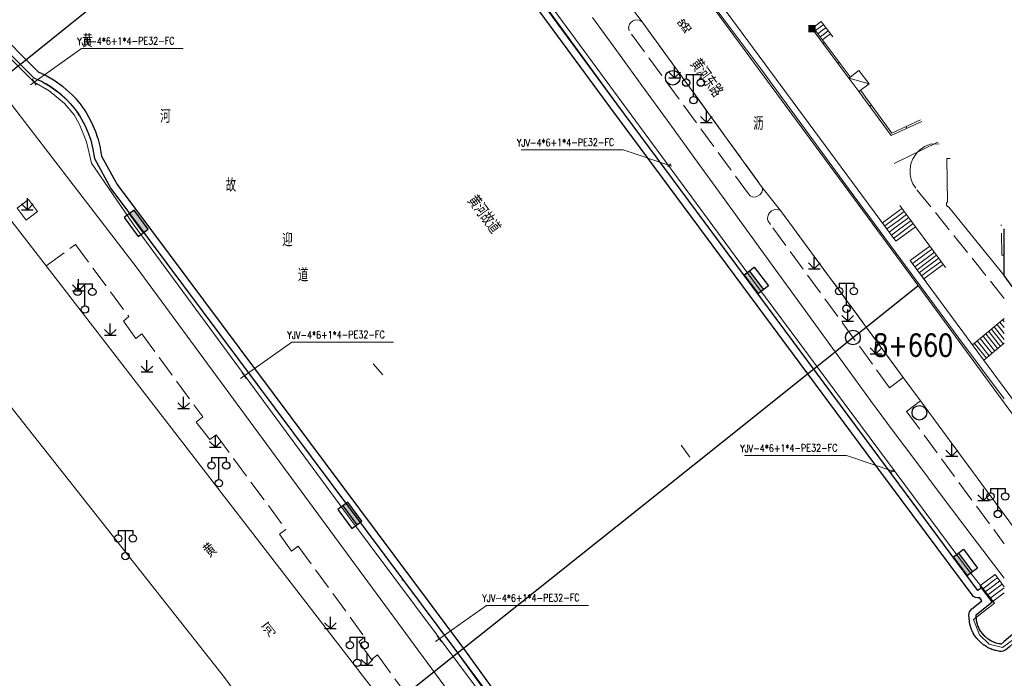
# Model space of a CAD drawing. Extents: x 39508475 to 39522402, y 3783947 to 3795549.
# Tile 317 of 323: x 39517366 to 39517500, y 3793591 to 3793681. Entities that reach past the tile are written whole.
import ezdxf
from ezdxf.enums import TextEntityAlignment as Align

# ---------------------------------------------------------------- set-up
doc = ezdxf.new("R2010")
doc.units = 0
doc.header["$PDSIZE"] = 0.2
doc.linetypes.add('X0', pattern=[4, 3, -1])
doc.layers.get('0').update_dxf_attribs({"linetype": 'CONTINUOUS'})
for name, color, linetype in [('DLSS', 4, 'CONTINUOUS'), ('JCDL_DMX_F', 30, 'CONTINUOUS'), ('JCDL_JMDD_F', 231, 'CONTINUOUS'), ('JCDL_JMDX_F', 231, 'CONTINUOUS'), ('JCDL_JT_ZJ', 100, 'CONTINUOUS'), ('JCDL_JTD_F', 100, 'CONTINUOUS'), ('JCDL_SX_ZJ', 5, 'CONTINUOUS'), ('JCDL_SXX_F', 5, 'CONTINUOUS'), ('JMD', 6, 'CONTINUOUS'), ('SXSS', 5, 'CONTINUOUS'), ('ZBTZ', 3, 'CONTINUOUS'), ('zdh', 7, 'CONTINUOUS'), ('拆迁面积', 10, 'CONTINUOUS'), ('断面线', 2, 'CONTINUOUS')]:
    doc.layers.add(name, color=color, linetype=linetype)
for name, color, linetype, lineweight in [('JCDL_JMDX', 1, 'CONTINUOUS', 0), ('JCDL_ZBX', 3, 'CONTINUOUS', 0), ('JCDL_ZBX_F', 7, 'CONTINUOUS', 0), ('QT_SYT_ZJ', 7, 'CONTINUOUS', 0), ('TEXTL_ZJ', 7, 'CONTINUOUS', 0), ('道路照明-管道', 40, 'CONTINUOUS', 18)]:
    doc.layers.add(name, color=color, linetype=linetype, lineweight=lineweight)
doc.styles.add('HZ', font='rs', dxfattribs={"width": 0.8, "bigfont": 'hztxt'})
doc.styles.get("Standard").update_dxf_attribs({"font": 'txt', "width": 1.1})
doc.linetypes.add('HOT_WATER_SUPPLY', pattern='A,12.7,-5.08,["HW",Standard,S=2.54,R=0,X=-2.54,Y=-1.27],-5.08', length=22.86)
doc.linetypes.add('X35', pattern='A,2,[150,AAA.SHX,S=1,R=0,X=0,Y=1],2,[177,AAA.SHX,S=1,R=0,X=0,Y=0.8],1e-09', length=4)
doc.linetypes.add('X4', pattern='A,0,-1e-09,[149,symbolx.shx,S=0.15,R=0,X=0,Y=0],-1.6', length=1.6)
doc.linetypes.add('X49', pattern='A,0,[5,symbolt.shx,S=1,R=0,X=0,Y=0],-10', length=10)
doc.linetypes.add('ZIGZAG', pattern='A,0.00254,-5.08,[131,ltypeshp.shx,S=5.08,R=0,X=-5.08,Y=0],-10.16,[131,ltypeshp.shx,S=5.08,R=180,X=5.08,Y=0],-5.08', length=20.32254)

# ---------------------------------------------------------------- blocks, each defined once
blk = doc.blocks.new('5820000')
at = {"color": 0, "linetype": 'Continuous'}
blk.add_circle((0, 0), 1, dxfattribs=at)
blk = doc.blocks.new('9530003')
at = {"color": 0}
for p, q in [((0, 0), (0, 1.6)), ((-0.8, 0), (0.8, 0))]:
    blk.add_line(p, q, dxfattribs=at)
at = {"color": 0, "linetype": 'Continuous'}
for points in [[(0, 0), (-0.8, 0.8)], [(0, 0), (0.8, 0.8)]]:
    blk.add_lwpolyline(points, dxfattribs=at)
blk = doc.blocks.new('3521000')
at = {"color": 0}
for p, q in [((-1, 3.5), (1, 3.5)), ((0, 0.5), (0, 3.5))]:
    blk.add_line(p, q, dxfattribs=at)
at = {"color": 0, "linetype": 'Continuous', "flags": 128}
for points in [[(-1, 3.5), (-1, 2.9)], [(1, 3.5), (1, 2.9)]]:
    blk.add_lwpolyline(points, dxfattribs=at)
at = {"color": 0}
for centre in [(-1, 2.4), (1, 2.4), (0, 0)]:
    blk.add_circle(centre, 0.5, dxfattribs=at)
blk = doc.blocks.new('2360200')
at = {"color": 0, "const_width": 1}
blk.add_lwpolyline([(-0.5, 0), (0.5, 0)], dxfattribs=at)
blk = doc.blocks.new('控制箱')
at = {"layer": '拆迁面积', "ltscale": 0.1}
blk.add_hatch(color=3, dxfattribs=at).paths.add_polyline_path([(39516847.8, 3790949.3), (39516847.8, 3790957.8), (39516815.7, 3790957.8), (39516815.7, 3790949.3)])
at = {"layer": '拆迁面积', "color": 3, "ltscale": 0.1}
blk.add_line((39516815.7, 3790957.8), (39516847.8, 3790957.8), dxfattribs=at)
blk.add_lwpolyline([(39516815.7, 3790966.3), (39516847.8, 3790966.3), (39516847.8, 3790949.3), (39516815.7, 3790949.3)], close=True, dxfattribs=at)

msp = doc.modelspace()

# ---------------------------------------------------------------- linework, layer by layer
at = {"layer": 'DLSS', "linetype": 'Continuous', "lineweight": 20}
for points in [[(39517395.44339, 3793750), (39517404.477, 3793740.11901), (39517411.211, 3793731.863), (39517423.196, 3793717.372), (39517428.391, 3793710.464), (39517430.903, 3793707.21199), (39517448.15599, 3793683.65), (39517450.637, 3793680.342), (39517467.021, 3793657.76201), (39517469.51501, 3793654.598), (39517486.219, 3793631.81801), (39517488.591, 3793628.65699), (39517500, 3793613.15337)], [(39517407.43542, 3793750), (39517434.626, 3793717.23), (39517487.208, 3793645.79499), (39517500, 3793628.36964)], [(39517427.46681, 3793570.87739), (39517417.12599, 3793585.264), (39517369.44601, 3793647.051), (39517349.12799, 3793673.22699), (39517345.85499, 3793677.11901), (39517340.62364, 3793683.42257), (39517337.122, 3793687.232), (39517330.4027, 3793694.37269), (39517325.011, 3793699.62699), (39517322.25025, 3793702.45533), (39517317.82001, 3793706.34), (39517308.82033, 3793714.1963)], [(39517361.02, 3793632.34099), (39517393.722, 3793590.946), (39517415.01257, 3793561.70505)], [(39517500, 3793628.36964), (39517509.466, 3793615.475), (39517521.783, 3793599.31701), (39517531.62699, 3793586.91501), (39517540.69, 3793576.39), (39517569.41801, 3793541.793), (39517604.40194, 3793500)], [(39517500, 3793613.15337), (39517505.06664, 3793606.26834), (39517508.13014, 3793602.19358), (39517517.594, 3793590.026), (39517524.42699, 3793581.46), (39517526.79001, 3793578.61801), (39517544.789, 3793557.086), (39517547.83799, 3793553.39699), (39517566.80101, 3793530.749), (39517568.598, 3793528.706), (39517592.61827, 3793500)]]:
    msp.add_lwpolyline(points, dxfattribs=at)
at = {"layer": 'JCDL_DMX_F', "color": 3, "linetype": 'X35', "lineweight": 0}
for points in [[(39517317.84839, 3793723.3671), (39517325.60101, 3793715.49799), (39517333.15399, 3793707.387), (39517361.61392, 3793672.99573), (39517381.688, 3793646.922), (39517431.69003, 3793578.87179)], [(39517485.23118, 3793650.4281), (39517435.391, 3793717.94099)], [(39517500, 3793604.49463), (39517495.64014, 3793610.21241), (39517491.40279, 3793615.79762), (39517487.93004, 3793620.4131), (39517484.864, 3793624.531), (39517481.78587, 3793628.69987), (39517478.26775, 3793633.50679), (39517473.94475, 3793639.45331), (39517468.50446, 3793646.96673), (39517462.99669, 3793654.57945), (39517458.42022, 3793660.8989), (39517454.42371, 3793666.40966), (39517450.61801, 3793671.649), (39517447.04162, 3793676.57412), (39517443.90635, 3793680.9048)], [(39517490.92428, 3793663.9227), (39517485.011, 3793660.99899)], [(39517489.85816, 3793649.74207), (39517487.89821, 3793652.39699)], [(39517500, 3793630.42244), (39517487.19113, 3793647.77318)], [(39517605.67007, 3793500), (39517593.866, 3793513.972), (39517593.578, 3793513.78801), (39517587.65699, 3793520.697), (39517588.015, 3793521.047), (39517541.51501, 3793575.729), (39517541.764, 3793576.036), (39517522.99699, 3793599.271), (39517500, 3793630.42244)]]:
    msp.add_lwpolyline(points, dxfattribs=at)
at = {"layer": 'JCDL_JMDX', "color": 6, "lineweight": 0}
for points in [[(39517423.67201, 3793701.45), (39517447.205, 3793669.16001), (39517481.97701, 3793622.226), (39517496.409, 3793602.78199), (39517496.89094, 3793603.14452)], [(39517432.288, 3793585.193), (39517378.26799, 3793657.587), (39517376.006, 3793661.679), (39517375.9782, 3793661.93581), (39517375.94502, 3793662.19198), (39517375.90687, 3793662.44747), (39517375.86378, 3793662.70217), (39517375.81576, 3793662.95598), (39517375.76282, 3793663.20881), (39517375.70499, 3793663.46057), (39517375.64229, 3793663.71117), (39517375.57475, 3793663.9605), (39517375.50238, 3793664.20847), (39517375.42522, 3793664.45499), (39517375.3433, 3793664.69997), (39517375.25664, 3793664.94332), (39517375.16527, 3793665.18494), (39517375.06924, 3793665.42474), (39517374.96858, 3793665.66264), (39517374.86332, 3793665.89854), (39517374.75351, 3793666.13235), (39517374.63919, 3793666.36399), (39517374.5204, 3793666.59337), (39517374.39718, 3793666.82041), (39517374.26958, 3793667.04501), (39517374.13765, 3793667.2671), (39517374.00144, 3793667.48658), (39517373.861, 3793667.70339), (39517373.71639, 3793667.91743), (39517373.56765, 3793668.12862), (39517373.46999, 3793668.262), (39517373.41484, 3793668.3369), (39517373.25803, 3793668.54217), (39517373.09726, 3793668.74436), (39517372.9326, 3793668.9434), (39517372.76412, 3793669.1392), (39517372.59187, 3793669.3317), (39517372.41592, 3793669.52083), (39517372.23633, 3793669.70651), (39517372.05318, 3793669.88867), (39517371.86653, 3793670.06725), (39517371.67646, 3793670.24218), (39517371.48303, 3793670.41338), (39517371.28631, 3793670.58081), (39517371.08639, 3793670.74438), (39517370.88333, 3793670.90405), (39517370.67721, 3793671.05976), (39517370.46812, 3793671.21143), (39517370.25612, 3793671.35903), (39517370.0413, 3793671.50249), (39517369.82374, 3793671.64175), (39517369.60352, 3793671.77677), (39517369.38072, 3793671.9075), (39517369.15543, 3793672.03388), (39517368.92773, 3793672.15587), (39517368.69771, 3793672.27342), (39517368.46546, 3793672.38648), (39517368.23105, 3793672.49503), (39517367.99459, 3793672.59901), (39517367.75599, 3793672.69799), (39517361.48, 3793678.983)]]:
    msp.add_lwpolyline(points, dxfattribs=at)
at = {"layer": 'JCDL_JMDX', "color": 6, "linetype": 'Continuous', "lineweight": 0}
for points in [[(39517473.97618, 3793679.54669), (39517475.05724, 3793680.35526)], [(39517475.15248, 3793679.77714), (39517475.36869, 3793679.93885)], [(39517473.80595, 3793679.35696), (39517478.811, 3793672.665)], [(39517474.28766, 3793679.1303), (39517475.15248, 3793679.77714)], [(39517474.5991, 3793678.71388), (39517475.24772, 3793679.19901)], [(39517474.91055, 3793678.29747), (39517475.34296, 3793678.62089)], [(39517475.24772, 3793679.19901), (39517475.68015, 3793679.52244)], [(39517475.34296, 3793678.62089), (39517475.9916, 3793679.10603)], [(39517475.4382, 3793678.04276), (39517476.30306, 3793678.68962)], [(39517475.22199, 3793677.88105), (39517475.4382, 3793678.04276)], [(39517481.5731, 3793671.89294), (39517478.811, 3793672.665)], [(39517480.18601, 3793670.845), (39517484.59001, 3793664.817), (39517488.75185, 3793666.75244)], [(39517483.3985, 3793652.91063), (39517485.68453, 3793654.59824)], [(39517485.60897, 3793653.90322), (39517486.37098, 3793654.46576)], [(39517485.68453, 3793654.59824), (39517486.06553, 3793654.87951)], [(39517483.70395, 3793652.49687), (39517485.60897, 3793653.90322)], [(39517484.00939, 3793652.08312), (39517485.53341, 3793653.2082)], [(39517485.3823, 3793651.81815), (39517487.28732, 3793653.2245)], [(39517485.45785, 3793652.51317), (39517486.98187, 3793653.63825)], [(39517485.53341, 3793653.2082), (39517486.67642, 3793654.05201)], [(39517484.31484, 3793651.66936), (39517485.45785, 3793652.51317)], [(39517484.62029, 3793651.25561), (39517485.3823, 3793651.81815)], [(39517485.23118, 3793650.4281), (39517487.89821, 3793652.39699)], [(39517485.30674, 3793651.12313), (39517487.59276, 3793652.81074)], [(39517484.92573, 3793650.84186), (39517485.30674, 3793651.12313)], [(39517487.19113, 3793647.77318), (39517489.85816, 3793649.74207)], [(39517487.49657, 3793647.35943), (39517489.7826, 3793649.04705)], [(39517489.7826, 3793649.04705), (39517490.16361, 3793649.32832)], [(39517487.80202, 3793646.94567), (39517489.70704, 3793648.35202)], [(39517488.10747, 3793646.53192), (39517489.63148, 3793647.657)], [(39517489.48037, 3793646.26695), (39517491.38539, 3793647.6733)], [(39517489.55593, 3793646.96198), (39517491.07994, 3793648.08705)], [(39517489.63148, 3793647.657), (39517490.7745, 3793648.50081)], [(39517489.70704, 3793648.35202), (39517490.46905, 3793648.91456)], [(39517488.41291, 3793646.11817), (39517489.55593, 3793646.96198)], [(39517489.40481, 3793645.57193), (39517491.69084, 3793647.25955)], [(39517488.71836, 3793645.70441), (39517489.48037, 3793646.26695)], [(39517489.02381, 3793645.29066), (39517489.40481, 3793645.57193)], [(39517500, 3793639.4305), (39517499.78901, 3793639.69366)], [(39517499.86761, 3793636.39834), (39517498.25276, 3793638.41248)], [(39517500, 3793637.03254), (39517498.63682, 3793638.73277)], [(39517500, 3793637.83186), (39517499.02088, 3793639.05307)], [(39517500, 3793638.63118), (39517499.40494, 3793639.37337)], [(39517498.32738, 3793635.12212), (39517496.71652, 3793637.13129)], [(39517498.71244, 3793635.44118), (39517497.10058, 3793637.45158)], [(39517499.0975, 3793635.76023), (39517497.48464, 3793637.77188)], [(39517499.48255, 3793636.07929), (39517497.8687, 3793638.09218)], [(39517497.55727, 3793634.48401), (39517495.94839, 3793636.49069)], [(39517497.94232, 3793634.80307), (39517496.33246, 3793636.81099)], [(39517496.67861, 3793603.42679), (39517498.74061, 3793604.9778)], [(39517497.00849, 3793602.98824), (39517498.65809, 3793604.22904)], [(39517497.33837, 3793602.54968), (39517498.57556, 3793603.48028)], [(39517498.49304, 3793602.73152), (39517499.73025, 3793603.66212)], [(39517498.57556, 3793603.48028), (39517499.40037, 3793604.10068)], [(39517498.65809, 3793604.22904), (39517499.07049, 3793604.53924)], [(39517497.66824, 3793602.11112), (39517498.49304, 3793602.73152)], [(39517498.41052, 3793601.98276), (39517500, 3793603.17833)], [(39517497.99812, 3793601.67256), (39517498.41052, 3793601.98276)]]:
    msp.add_lwpolyline(points, dxfattribs=at)
at = {"layer": 'JCDL_JMDX', "color": 6, "linetype": 'X0', "lineweight": 0}
for points in [[(39517500, 3793642.62778), (39517487.93823, 3793657.64528), (39517487.55407, 3793658.25271), (39517487.358, 3793658.71225), (39517487.26363, 3793659.02039), (39517487.16374, 3793659.57172), (39517487.14944, 3793660.1877), (39517487.21093, 3793660.68828), (39517487.313, 3793661.0961), (39517487.5242, 3793661.63), (39517487.87818, 3793662.21779), (39517488.0738, 3793662.46192), (39517488.42551, 3793662.81677), (39517488.895, 3793663.17152), (39517489.13661, 3793663.3137), (39517489.714, 3793663.56532), (39517489.91501, 3793663.628), (39517491.11394, 3793663.67566)], [(39517500, 3793648.50975), (39517499.65299, 3793648.501), (39517499.58962, 3793652.63547)]]:
    msp.add_lwpolyline(points, dxfattribs=at)
at = {"layer": 'JCDL_JMDX_F', "linetype": 'Continuous', "lineweight": 0}
for points in [[(39517473.97618, 3793679.54669), (39517475.05724, 3793680.35526)], [(39517476.61451, 3793678.27321), (39517475.05724, 3793680.35526)], [(39517473.97621, 3793679.54671), (39517479.01048, 3793672.81571)], [(39517475.30328, 3793677.35496), (39517475.50348, 3793677.50469)], [(39517477.31367, 3793674.667), (39517477.51387, 3793674.81673)], [(39517480.38551, 3793670.99572), (39517484.67075, 3793665.13026), (39517488.59587, 3793666.95562)], [(39517481.66081, 3793668.82635), (39517481.86268, 3793668.97383)], [(39517486.71936, 3793665.80724), (39517486.61394, 3793666.03393)], [(39517485.76009, 3793655.29327), (39517487.89821, 3793652.39699)], [(39517483.09306, 3793653.32438), (39517485.23118, 3793650.4281)], [(39517485.23118, 3793650.4281), (39517487.89821, 3793652.39699)], [(39517487.19113, 3793647.77318), (39517489.85816, 3793649.74207)], [(39517491.99628, 3793646.84579), (39517489.85816, 3793649.74207)], [(39517489.32925, 3793644.8769), (39517487.19113, 3793647.77318)], [(39517495.68338, 3793636.26968), (39517500, 3793639.86963)], [(39517497.21251, 3793634.19835), (39517500, 3793636.50804)], [(39517496.67861, 3793603.42679), (39517498.74061, 3793604.9778)], [(39517500, 3793603.3035), (39517498.74061, 3793604.9778)], [(39517498.32799, 3793601.234), (39517496.67861, 3793603.42679)]]:
    msp.add_lwpolyline(points, dxfattribs=at)
at = {"layer": 'JCDL_SXX_F', "color": 142, "linetype": 'Continuous', "lineweight": 0, "true_color": 0x00a0e9}
for points in [[(39517414.01016, 3793633.70589), (39517415.29881, 3793632.17639)], [(39517455.97784, 3793622.59309), (39517457.13482, 3793620.96171)]]:
    msp.add_lwpolyline(points, dxfattribs=at)
at = {"layer": 'JCDL_ZBX', "color": 114, "linetype": 'X49', "lineweight": 0, "true_color": 0x009944}
msp.add_lwpolyline([(39517435.61874, 3793716.75504), (39517443.40446, 3793705.72624), (39517450.17958, 3793696.55956), (39517459.78707, 3793683.39144), (39517466.73913, 3793674.05451), (39517478.85906, 3793657.48978), (39517487.9433, 3793645.14114), (39517493.78792, 3793637.22023), (39517500, 3793628.914)], dxfattribs=at)
at = {"layer": 'JCDL_ZBX', "color": 114, "linetype": 'Continuous', "lineweight": 0, "true_color": 0x009944}
msp.add_lwpolyline([(39517367.04601, 3793656.09599), (39517365.48499, 3793654.922), (39517366.70633, 3793653.29807), (39517368.26734, 3793654.47207), (39517367.04601, 3793656.09599)], dxfattribs=at)
at = {"layer": 'JCDL_ZBX', "color": 114, "linetype": 'X4', "lineweight": 0, "true_color": 0x009944}
msp.add_lwpolyline([(39517500, 3793595.84071), (39517499.57925, 3793595.48324), (39517499.443, 3793595.50122), (39517499.30755, 3793595.52447), (39517499.17302, 3793595.55253), (39517499.03957, 3793595.58539), (39517498.90738, 3793595.62299), (39517498.77662, 3793595.66528), (39517498.64745, 3793595.71222), (39517498.52004, 3793595.76374), (39517498.39456, 3793595.81978), (39517498.27115, 3793595.88027), (39517498.14999, 3793595.94512), (39517498.03121, 3793596.01426), (39517497.91498, 3793596.0876), (39517497.80145, 3793596.16504), (39517497.69075, 3793596.24649), (39517497.58304, 3793596.33184), (39517497.47844, 3793596.42098), (39517497.37709, 3793596.5138), (39517497.27912, 3793596.61018), (39517497.18465, 3793596.71), (39517497.09381, 3793596.81313), (39517497.0538, 3793596.86165), (39517497.00671, 3793596.91944), (39517496.92347, 3793597.02879), (39517496.84418, 3793597.14104), (39517496.76895, 3793597.25606), (39517496.69788, 3793597.37368), (39517496.63105, 3793597.49377), (39517496.56855, 3793597.61617), (39517496.51047, 3793597.74073), (39517496.45687, 3793597.86728), (39517496.40783, 3793597.99566), (39517496.3634, 3793598.12571), (39517496.32365, 3793598.25727), (39517496.28861, 3793598.39016), (39517496.25835, 3793598.52422), (39517496.2329, 3793598.65927), (39517496.21228, 3793598.79515), (39517496.19653, 3793598.93168), (39517496.18567, 3793599.06868), (39517496.17971, 3793599.20598), (39517496.17865, 3793599.34341), (39517496.18291, 3793599.48077), (39517498.32799, 3793601.234), (39517500, 3793602.49165)], dxfattribs=at)
at = {"layer": 'JCDL_ZBX_F', "color": 114, "linetype": 'X0', "lineweight": 0, "true_color": 0x009944}
for points in [[(39517448.87401, 3793679.11099), (39517448.81883, 3793679.33354), (39517448.81024, 3793679.54636), (39517448.94625, 3793680.02302), (39517449.16553, 3793680.30476), (39517449.41589, 3793680.47957), (39517449.70429, 3793680.57988), (39517450.2347, 3793680.55696), (39517450.44709, 3793680.47047), (39517450.637, 3793680.342), (39517466.80706, 3793658.05684), (39517467.03873, 3793657.61676), (39517467.02891, 3793657.39765), (39517466.94994, 3793657.11645), (39517466.84425, 3793656.92426), (39517466.70311, 3793656.75638), (39517466.19817, 3793656.47272), (39517465.83503, 3793656.44121), (39517465.54924, 3793656.50149), (39517465.35051, 3793656.5943), (39517465.12632, 3793656.85676), (39517448.87401, 3793679.11099)], [(39517468.14037, 3793652.69646), (39517467.822, 3793653.133), (39517467.75122, 3793653.42984), (39517467.74505, 3793653.58264), (39517467.86069, 3793654.066), (39517467.999, 3793654.29057), (39517468.27892, 3793654.54894), (39517468.48126, 3793654.65658), (39517468.59793, 3793654.69734), (39517469.09258, 3793654.73698), (39517469.37691, 3793654.66364), (39517469.51501, 3793654.598), (39517486.219, 3793631.81801), (39517484.374, 3793630.437), (39517468.14037, 3793652.69646)], [(39517369.44601, 3793647.051), (39517373.438, 3793649.96899), (39517380.68371, 3793640.14958), (39517379.96309, 3793639.52328), (39517381.65325, 3793637.16483), (39517382.48499, 3793637.79699), (39517390.79297, 3793626.45976), (39517389.88203, 3793625.75418), (39517391.75262, 3793623.36631), (39517392.58915, 3793624.01527), (39517402.11311, 3793611.12281), (39517401.22792, 3793610.47712), (39517402.84501, 3793608.1458), (39517403.76706, 3793608.84214), (39517412.8307, 3793596.42379), (39517412.021, 3793595.813), (39517413.78064, 3793593.40209), (39517414.60261, 3793593.99839), (39517419.62699, 3793587.112), (39517417.12599, 3793585.264)], [(39517488.591, 3793628.65699), (39517486.692, 3793627.185), (39517500, 3793609.13932)]]:
    msp.add_lwpolyline(points, dxfattribs=at)
at = {"layer": 'JMD', "color": 6, "linetype": 'Continuous', "lineweight": 0}
for points in [[(39517480.19811, 3793673.71295), (39517481.5731, 3793671.89294), (39517480.18601, 3793670.845), (39517478.811, 3793672.665), (39517480.19811, 3793673.71295)], [(39517500, 3793652.10091), (39517500, 3793645.75449), (39517492.463, 3793655.076), (39517492.42096, 3793655.08259), (39517492.37995, 3793655.09402), (39517492.3404, 3793655.10976), (39517492.30276, 3793655.12965), (39517492.26746, 3793655.15346), (39517492.23491, 3793655.1809), (39517492.20549, 3793655.21167), (39517492.17954, 3793655.24542), (39517492.15734, 3793655.28174), (39517492.13916, 3793655.32024), (39517492.12557, 3793655.36057), (39517492.11563, 3793655.40194), (39517492.11056, 3793655.44421), (39517492.11003, 3793655.48678), (39517492.11407, 3793655.52916), (39517492.12262, 3793655.57087), (39517492.13559, 3793655.61142), (39517492.15282, 3793655.65035), (39517492.17412, 3793655.68721), (39517492.19924, 3793655.72158), (39517492.2279, 3793655.75307), (39517492.26, 3793655.781), (39517492.16001, 3793661.686), (39517492.63989, 3793661.68799)]]:
    msp.add_lwpolyline(points, dxfattribs=at)
at = {"layer": 'JMD', "color": 6}
msp.add_lwpolyline([(39517501.13392, 3793650.6239), (39517501.22499, 3793644.07201), (39517500, 3793645.75449), (39517500, 3793652.10091)], dxfattribs=at)
at = {"layer": 'SXSS', "color": 6, "linetype": 'HOT_WATER_SUPPLY', "ltscale": 0.5, "flags": 128}
for points in [[(39517625.81057, 3793426.32866), (39517624.61338, 3793428.37778, -0.14654869), (39517624.47824, 3793428.93551), (39517624.50551, 3793429.44658, -0.026147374), (39517624.51652, 3793429.55051), (39517624.74157, 3793430.96426, -0.022987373), (39517624.76018, 3793431.05426), (39517625.14553, 3793432.56468), (39517625.17007, 3793433.5335), (39517624.97947, 3793434.48152), (39517624.36795, 3793435.82516), (39517616.02712, 3793449.93719, -0.079651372), (39517615.91121, 3793450.2318), (39517614.44744, 3793456.90681), (39517614.09608, 3793458.11331), (39517613.77529, 3793458.76727), (39517613.18869, 3793459.6037), (39517596.9582, 3793479.56398), (39517591.66914, 3793486.06847), (39517589.76918, 3793484.45792, -0.414213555), (39517588.35975, 3793484.57412), (39517586.89459, 3793486.30257, -0.414213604), (39517587.01079, 3793487.712), (39517588.83163, 3793489.25547), (39517580.29759, 3793499.35456), (39517566.18219, 3793516.05856, -0.00186307), (39517566.1774, 3793516.06427), (39517538.92274, 3793548.80902), (39517515.0994, 3793577.43127, -0.00498337), (39517515.0868, 3793577.44671), (39517501.69081, 3793594.20971, -0.297001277), (39517501.58529, 3793595.29631), (39517501.3077, 3793595.63956), (39517500.64748, 3793595.07863), (39517500.22144, 3793594.71666, -0.222103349), (39517499.40483, 3793594.49316), (39517499.27387, 3793594.51563, -0.008928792), (39517499.23878, 3793594.5223), (39517498.83535, 3793594.60646, -0.026798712), (39517498.73181, 3793594.63392), (39517498.33969, 3793594.76076, -0.031266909), (39517498.22345, 3793594.80656), (39517497.72598, 3793595.03946, -0.031266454), (39517497.61635, 3793595.09941), (39517497.26782, 3793595.31933, -0.031267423), (39517497.16652, 3793595.39247), (39517496.74216, 3793595.74123, -0.033527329), (39517496.64459, 3793595.83303), (39517496.32131, 3793596.18087, -0.03084204), (39517496.24313, 3793596.27615), (39517495.95827, 3793596.67056, -0.024964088), (39517495.90395, 3793596.75428), (39517495.76605, 3793596.99199, -0.026797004), (39517495.71735, 3793597.08739), (39517495.49413, 3793597.58928, -0.040209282), (39517495.44086, 3793597.74076), (39517495.26593, 3793598.40438, -0.049281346), (39517495.23474, 3793598.59853), (39517495.18476, 3793599.42003, -0.241104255), (39517495.55007, 3793600.25505), (39517496.95148, 3793601.40046), (39517496.64352, 3793601.80988, -0.300866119), (39517495.60602, 3793602.18599), (39517481.17402, 3793621.63), (39517446.4015, 3793668.56471, -0.000830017), (39517446.39953, 3793668.56738), (39517410.89133, 3793716.82924), (39517409.92966, 3793717.73484), (39517408.50842, 3793718.45853), (39517408.08577, 3793718.53008), (39517406.14793, 3793718.11607, -0.030900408), (39517406.02581, 3793718.09777), (39517405.86147, 3793718.08345, -0.015936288), (39517405.79783, 3793718.07994), (39517405.30322, 3793718.06848, -0.015297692), (39517405.24204, 3793718.06893), (39517404.91219, 3793718.08147, -0.022950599), (39517404.82076, 3793718.08916), (39517404.32972, 3793718.15325, -0.028688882), (39517404.21706, 3793718.17459), (39517403.57687, 3793718.33432, -0.017212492), (39517403.5107, 3793718.35327), (39517403.19669, 3793718.45502, -0.032133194), (39517403.07733, 3793718.50236), (39517402.33204, 3793718.85491, -0.029075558), (39517402.23007, 3793718.91062), (39517401.81039, 3793719.17264, -0.022949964), (39517401.73488, 3793719.22474), (39517401.34098, 3793719.52412, -0.034538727), (39517401.23715, 3793719.615), (39517400.54005, 3793720.31573, -0.016486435), (39517400.49512, 3793720.36398), (39517399.42304, 3793721.59411), (39517386.71113, 3793736.17998, -0.039932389), (39517386.61627, 3793736.30818), (39517386.13099, 3793737.08703, -0.049726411), (39517386.04329, 3793737.26501), (39517385.72132, 3793738.12438, -0.037195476), (39517385.67967, 3793738.267), (39517385.58401, 3793738.71635, -0.028924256), (39517385.56652, 3793738.83061), (39517385.50899, 3793739.44027, -0.028924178), (39517385.50479, 3793739.55579), (39517385.5147, 3793740.0151, -0.02065807), (39517385.5199, 3793740.09753), (39517385.55176, 3793740.40222, -0.041418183), (39517385.5825, 3793740.56472), (39517385.90818, 3793741.74252, -0.028689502), (39517385.94502, 3793741.8511), (39517386.93527, 3793744.29836), (39517386.35005, 3793745.1966), (39517381.55605, 3793750.91285), (39517351.63366, 3793781.94768), (39517339.85174, 3793793.90298), (39517304.88985, 3793827.99364), (39517279.06287, 3793853.17703, -0.334528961), (39517278.88022, 3793854.36653), (39517278.46443, 3793854.8238), (39517277.3712, 3793853.85768, -0.198112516), (39517276.65046, 3793853.60872), (39517276.52393, 3793853.61614, -0.019993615), (39517276.44437, 3793853.624), (39517276.06792, 3793853.67649, -0.038404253), (39517275.91807, 3793853.70926), (39517275.312, 3793853.89148, -0.033600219), (39517275.18632, 3793853.93868), (39517274.95554, 3793854.04352, -0.019195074), (39517274.88693, 3793854.07793), (39517274.66487, 3793854.20016, -0.023995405), (39517274.58315, 3793854.2504), (39517274.26926, 3793854.46475, -0.030116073), (39517274.17414, 3793854.53848), (39517273.84281, 3793854.82884, -0.049508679), (39517273.70782, 3793854.97308), (39517273.20636, 3793855.62816, -0.045208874), (39517273.11004, 3793855.78077), (39517272.93701, 3793856.1192, -0.030169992), (39517272.8887, 3793856.22967), (39517272.7358, 3793856.64596, -0.031265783), (39517272.70013, 3793856.76571), (39517272.62883, 3793857.07447, -0.034720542), (39517272.60706, 3793857.21147), (39517272.55136, 3793857.84185, -0.216537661), (39517272.82599, 3793858.62229), (39517273.88456, 3793859.7253), (39517273.0533, 3793860.60376, -0.254878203), (39517272.14859, 3793860.91675), (39517256.70645, 3793877.87629), (39517249.27244, 3793885.76023), (39517242.51927, 3793892.9221), (39517201.05827, 3793932.78024), (39517169.64497, 3793962.9791, -0.004968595), (39517169.63078, 3793962.99302), (39517160.65476, 3793971.97201), (39517159.28986, 3793973.0717), (39517157.94087, 3793973.97547), (39517155.02933, 3793975.61236), (39517150.72105, 3793977.12336, -0.04476218), (39517150.55839, 3793977.19732), (39517146.76229, 3793979.35193), (39517143.45638, 3793981.22831, -0.051632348), (39517143.28867, 3793981.3479), (39517139.13968, 3793985.0059, -0.023704), (39517139.07165, 3793985.07186), (39517136.73223, 3793987.56596), (39517135.83391, 3793988.1582), (39517135.32573, 3793988.49324), (39517116.3447, 3793999.12759, -0.000353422), (39517116.34346, 3793999.12828), (39517108.7759, 3794003.38217)], [(39517091.34884, 3793938.89823), (39517120.73678, 3793918.6078), (39517129.27617, 3793912.71192, -0.018762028), (39517129.33626, 3793912.66701), (39517137.34558, 3793906.19924), (39517140.22166, 3793904.31506), (39517140.9423, 3793903.97077), (39517141.49897, 3793903.73419), (39517142.05454, 3793903.52245, -0.061990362), (39517142.27273, 3793903.40664), (39517145.01232, 3793901.48462, -0.033278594), (39517145.11585, 3793901.40119), (39517160.47786, 3793887.2372, -0.038232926), (39517160.5819, 3793887.12541), (39517161.5849, 3793885.86742, -0.026156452), (39517161.64572, 3793885.78237), (39517162.68145, 3793884.16112), (39517164.06474, 3793881.99581), (39517165.75411, 3793879.64999), (39517166.65616, 3793878.60953), (39517217.02042, 3793829.19259), (39517218.30974, 3793830.65127, -0.418890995), (39517219.73314, 3793830.72761), (39517234.88913, 3793816.8946, -0.41421405), (39517234.95361, 3793815.48186), (39517233.15187, 3793813.50781), (39517234.99919, 3793811.66848), (39517250.69877, 3793796.33288), (39517297.39899, 3793750.71535), (39517304.66093, 3793743.62178), (39517310.28576, 3793738.12734, -0.008424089), (39517310.30947, 3793738.1034), (39517321.19707, 3793726.72661), (39517337.64047, 3793709.5444, -0.018812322), (39517337.6904, 3793709.48813), (39517362.22173, 3793679.65543), (39517368.33766, 3793673.53072), (39517369.34764, 3793673.06343, -0.022707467), (39517369.42821, 3793673.02161), (39517370.43435, 3793672.43998, -0.024977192), (39517370.51819, 3793672.38575), (39517371.67071, 3793671.55591, -0.02848419), (39517371.75916, 3793671.48423), (39517373.00069, 3793670.35526, -0.022824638), (39517373.06534, 3793670.29086), (39517373.50153, 3793669.81465, -0.015029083), (39517373.54077, 3793669.76913), (39517374.1915, 3793668.96682, -0.015028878), (39517374.22794, 3793668.91903), (39517374.60387, 3793668.39394, -0.011634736), (39517374.63007, 3793668.35548), (39517374.84074, 3793668.03026, -0.016968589), (39517374.87568, 3793667.97209), (39517375.62775, 3793666.61785, -0.025051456), (39517375.67192, 3793666.52798), (39517376.13171, 3793665.46064, -0.020316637), (39517376.16079, 3793665.3848), (39517376.44988, 3793664.52825, -0.020085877), (39517376.47248, 3793664.45119), (39517376.78585, 3793663.1987, -0.024323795), (39517376.80484, 3793663.10333), (39517376.96849, 3793662.00484), (39517379.11021, 3793658.13043), (39517426.30887, 3793594.87793, -0.003926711), (39517426.31817, 3793594.86527), (39517434.81967, 3793583.09072), (39517436.76439, 3793584.42799, -0.406736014), (39517438.14022, 3793584.19151), (39517450.19222, 3793567.59151, -0.406158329), (39517449.9926, 3793566.21129), (39517448.29566, 3793564.90632), (39517450.25115, 3793562.1017), (39517459.86513, 3793549.11166), (39517497.17498, 3793502.62951), (39517557.06115, 3793433.10859), (39517565.52492, 3793427.25339, -0.065159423), (39517565.71739, 3793427.07929), (39517585.85926, 3793403.42299), (39517587.19575, 3793402.65261), (39517588.57126, 3793402.37875, -0.20278634), (39517589.21574, 3793401.94098), (39517590.69775, 3793399.64898)]]:
    msp.add_lwpolyline(points, format="xyb", dxfattribs=at)
at = {"layer": 'SXSS', "flags": 128}
for points in [[(39517296.70023, 3793750), (39517303.96216, 3793742.90643), (39517309.587, 3793737.41199), (39517320.4746, 3793726.03521), (39517336.918, 3793708.85299), (39517361.48, 3793678.983), (39517367.75599, 3793672.69799), (39517368.92773, 3793672.15587), (39517369.93387, 3793671.57423), (39517371.08639, 3793670.74438), (39517372.32792, 3793669.61541), (39517372.76412, 3793669.1392), (39517373.41484, 3793668.3369), (39517373.79077, 3793667.81181), (39517374.00144, 3793667.48658), (39517374.75351, 3793666.13235), (39517375.2133, 3793665.06501), (39517375.50238, 3793664.20847), (39517375.81576, 3793662.95598), (39517376.006, 3793661.679), (39517378.26799, 3793657.587), (39517425.50741, 3793594.27989), (39517434.581, 3793581.71299)], [(39517501.441, 3793597.065), (39517500, 3793595.84071), (39517499.57396, 3793595.47875), (39517499.443, 3793595.50122), (39517499.03957, 3793595.58539), (39517498.64745, 3793595.71222), (39517498.14999, 3793595.94512), (39517497.80145, 3793596.16504), (39517497.37709, 3793596.5138), (39517497.0538, 3793596.86165), (39517496.76895, 3793597.25606), (39517496.63105, 3793597.49377), (39517496.40783, 3793597.99566), (39517496.2329, 3793598.65927), (39517496.18291, 3793599.48077), (39517498.32799, 3793601.234), (39517496.89094, 3793603.14452), (39517496.409, 3793602.78199), (39517481.97701, 3793622.226), (39517447.205, 3793669.16001), (39517411.643, 3793717.495)]]:
    msp.add_lwpolyline(points, dxfattribs=at)
at = {"layer": 'zdh'}
msp.add_point((39517417.971, 3793604.235, 36.575), dxfattribs=at)
at = {"layer": '断面线', "color": 1, "flags": 128}
for points in [[(39517342.97807, 3793656.25998), (39517354.90622, 3793665.78282), (39517362.49975, 3793671.84513), (39517365.89829, 3793674.55836), (39517366.14822, 3793674.75789), (39517373.84342, 3793680.90136), (39517381.99238, 3793687.40709), (39517389.92517, 3793693.74024), (39517399.12121, 3793701.08191), (39517407.64237, 3793707.88479), (39517414.53572, 3793713.38811), (39517414.65223, 3793713.48112), (39517417.88492, 3793716.06195), (39517419.99598, 3793717.74731), (39517421.73641, 3793719.13679), (39517428.5382, 3793724.567), (39517436.00264, 3793730.52625)], [(39517403.87132, 3793577.00669), (39517416.016, 3793586.70241), (39517422.26846, 3793591.69407), (39517425.50741, 3793594.27989), (39517426.28241, 3793594.89861), (39517434.01066, 3793601.06847), (39517442.10034, 3793607.52687), (39517449.904, 3793613.75693), (39517457.54425, 3793619.85654), (39517466.08042, 3793626.6714), (39517473.85411, 3793632.87753), (39517473.99957, 3793632.99366), (39517476.93633, 3793635.33823), (39517479.37798, 3793637.28752), (39517481.16323, 3793638.71278), (39517488.25234, 3793644.37238)]]:
    msp.add_lwpolyline(points, dxfattribs=at)
at = {"layer": '断面线'}
msp.add_circle((39517479.37798, 3793637.28752), 1, dxfattribs=at)
at = {"layer": '道路照明-管道', "color": 0, "ltscale": 0.1}
for p, q in [((39517367.28212, 3793671.74774), (39517374.25168, 3793676.69126)), ((39517374.25168, 3793676.69126), (39517388.12117, 3793676.69126)), ((39517367.51006, 3793672.54705), (39517368.08906, 3793671.70354)), ((39517434.1708, 3793662.86191), (39517448.04028, 3793662.86191)), ((39517448.07652, 3793662.86722), (39517454.67251, 3793660.65886)), ((39517454.57695, 3793660.95198), (39517454.15509, 3793660.61835)), ((39517395.9281, 3793631.70128), (39517402.89766, 3793636.6448)), ((39517402.89766, 3793636.6448), (39517416.76715, 3793636.6448)), ((39517396.15604, 3793632.50059), (39517396.73504, 3793631.65708)), ((39517464.59153, 3793621.19276), (39517478.46102, 3793621.19276)), ((39517478.49725, 3793621.19807), (39517485.09325, 3793618.98971)), ((39517484.99768, 3793619.28284), (39517484.57583, 3793618.9492)), ((39517422.48179, 3793595.82422), (39517429.45135, 3793600.76775)), ((39517429.45135, 3793600.76775), (39517443.32084, 3793600.76775)), ((39517422.70973, 3793596.62353), (39517423.28873, 3793595.78003))]:
    msp.add_line(p, q, dxfattribs=at)
at = {"layer": '道路照明-管道', "linetype": 'ZIGZAG', "ltscale": 0.05, "flags": 128}
for points in [[(39517116.79434, 3794014.23872), (39517111.52443, 3794014.23872), (39517090.54133, 3793938.49885), (39517095.37021, 3793935.17833), (39517139.66562, 3793903.10909), (39517141.49551, 3793902.15295), (39517144.25488, 3793900.0228), (39517159.63719, 3793885.95318), (39517162.02027, 3793882.1941), (39517165.40681, 3793877.68318), (39517180.40916, 3793863.24589), (39517211.7233, 3793830.99391), (39517216.51631, 3793827.69764), (39517218.96212, 3793829.32658), (39517233.63698, 3793816.04448), (39517231.13964, 3793813.19257), (39517244.87382, 3793799.91047), (39517277.58766, 3793767.63586), (39517314.17626, 3793732.05497), (39517335.40234, 3793709.68143), (39517337.53459, 3793707.23803), (39517347.25514, 3793695.64751), (39517360.94313, 3793678.94202), (39517367.7888, 3793672.09378), (39517369.85832, 3793670.9034), (39517371.92783, 3793669.21182), (39517373.24481, 3793667.64552), (39517373.9974, 3793666.32986), (39517374.93808, 3793663.94909), (39517375.62794, 3793661.06713), (39517381.34504, 3793652.69657), (39517410.62385, 3793612.88469), (39517434.51237, 3793580.87585), (39517437.22095, 3793582.57954), (39517442.43739, 3793575.46409), (39517448.48235, 3793567.17858), (39517446.07476, 3793565.1742), (39517459.21627, 3793547.2352), (39517470.05047, 3793533.50535), (39517502.18805, 3793493.83266), (39517534.11637, 3793456.58284), (39517556.32277, 3793431.25604), (39517564.84967, 3793425.74405), (39517568.46107, 3793421.23426)], [(39517116.65583, 3794013.5099), (39517112.57236, 3794013.41924), (39517109.94081, 3794004.26322), (39517138.06891, 3793988.55169), (39517141.88013, 3793984.56292), (39517144.78393, 3793982.02461), (39517150.41002, 3793978.94237), (39517154.22124, 3793977.67321), (39517158.21396, 3793975.76949), (39517161.93444, 3793973.04986), (39517177.85003, 3793957.23031), (39517187.46885, 3793948.16492), (39517208.74095, 3793927.53529), (39517227.08858, 3793909.90653), (39517244.71494, 3793892.91217), (39517260.50428, 3793876.05055), (39517272.964, 3793862.3022), (39517275.95854, 3793859.67323), (39517273.96218, 3793857.67885), (39517274.59736, 3793855.95642), (39517275.95854, 3793855.14053), (39517278.40859, 3793856.68164), (39517294.39372, 3793840.33396), (39517332.17833, 3793803.64985), (39517366.78172, 3793768.68128), (39517385.24424, 3793749.204), (39517388.78322, 3793744.21804), (39517387.51279, 3793740.86384), (39517387.24055, 3793738.86946), (39517388.42022, 3793736.87508), (39517399.49091, 3793724.00222), (39517402.40852, 3793720.41429), (39517404.31414, 3793719.59841), (39517406.21975, 3793719.41711), (39517408.8513, 3793720.05168), (39517412.39028, 3793717.96664), (39517435.63361, 3793686.09751), (39517466.24506, 3793644.43075), (39517494.70295, 3793606.05071), (39517498.67986, 3793601.07442), (39517495.79135, 3793598.81998), (39517496.60374, 3793596.7459), (39517497.95769, 3793595.48343), (39517499.76303, 3793595.03255), (39517501.47808, 3793596.29502), (39517524.50766, 3793568.65847), (39517556.32408, 3793530.42656), (39517586.41183, 3793494.63466), (39517614.59579, 3793460.31908), (39517615.85952, 3793458.15483), (39517616.85241, 3793454.09685)]]:
    msp.add_lwpolyline(points, dxfattribs=at)

# ---------------------------------------------------------------- block references
at = {"layer": 'JCDL_JMDD_F'}
for name, p in [('2360200', (39517473.776, 3793679.39699)), ('3521000', (39517457.64801, 3793669.638)), ('3521000', (39517374.727, 3793641.099)), ('3521000', (39517478.486, 3793641.21399)), ('3521000', (39517392.981, 3793617.432)), ('3521000', (39517499.125, 3793613.221)), ('3521000', (39517380.236, 3793607.488)), ('3521000', (39517411.832, 3793592.942))]:
    msp.add_blockref(name, p, dxfattribs=at)
at = {"layer": 'JCDL_JTD_F'}
for p in [(39517454.81801, 3793672.70201), (39517488.42699, 3793627.021)]:
    msp.add_blockref('5820000', p, dxfattribs=at)
at = {"layer": 'ZBTZ'}
for p in [(39517455.07449, 3793672.68525), (39517459.40705, 3793666.61935), (39517366.87619, 3793654.697), (39517474.10855, 3793646.66049), (39517373.83797, 3793643.65337), (39517478.66735, 3793639.50341), (39517378.17055, 3793637.58745), (39517482.50703, 3793635.062), (39517383.1698, 3793632.5882), (39517388.16902, 3793627.58898), (39517392.50158, 3793622.32308), (39517492.85405, 3793621.12475), (39517497.18662, 3793615.05882), (39517408.166, 3793597.5935), (39517413.16525, 3793592.59425)]:
    msp.add_blockref('9530003', p, dxfattribs=at)
at = {"layer": '拆迁面积', "color": 3, "zscale": 0.1}
for p, xscale, yscale, rotation in [((37474034.0252, 7197216.35627), -0.1000000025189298, 0.09999999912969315, 126.4584977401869), ((36808752.46523, 6695779.31072), 0.09999999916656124, 0.09999999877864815, 307.5458761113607), ((37474063.11836, 7197176.56548), -0.1000000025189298, 0.09999999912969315, 126.4584977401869), ((36847518.70522, 6731419.02186), 0.1000000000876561, 0.1000000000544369, 306.7857737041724)]:
    msp.add_blockref('控制箱', p, dxfattribs=dict(at, xscale=xscale, yscale=yscale, rotation=rotation))

# ---------------------------------------------------------------- texts
at = {"layer": 'JCDL_JT_ZJ', "lineweight": 0, "style": 'HZ', "width": 0.8}
for s, p in [('路', (39517456.80954, 3793678.16577)), ('黄', (39517392.08229, 3793606.75041)), ('河', (39517400.13721, 3793595.85247))]:
    msp.add_text(s, height=1.8, rotation=38.8499609, dxfattribs=at).set_placement(p, align=Align.BOTTOM_LEFT)
msp.add_text('沥', height=1.8, dxfattribs=at).set_placement((39517465.77198, 3793665.0227), align=Align.BOTTOM_LEFT)
at = {"layer": 'JCDL_SX_ZJ', "lineweight": 0, "style": 'HZ', "width": 0.8}
for s, p in [('黄', (39517374.3465, 3793676.30009)), ('河', (39517384.95479, 3793666.00671)), ('故', (39517393.89014, 3793656.6291)), ('道', (39517403.73243, 3793644.37027))]:
    msp.add_text(s, height=1.8, dxfattribs=at).set_placement(p, align=Align.BOTTOM_LEFT)
at = {"layer": 'QT_SYT_ZJ', "style": 'HZ', "width": 0.8}
msp.add_text('迎', height=1.8, dxfattribs=at).set_placement((39517401.58697, 3793649.16735), align=Align.BOTTOM_LEFT)
at = {"layer": 'TEXTL_ZJ', "style": 'HZ', "width": 0.8}
for s, height, rotation, p in [('YJV-4*6+1*4-PE32-FC', 1, 0.4259321, (39517373.66468, 3793676.85855)), ('黄河东路', 1.8, -54.1804588, (39517456.60531, 3793674.21042)), ('YJV-4*6+1*4-PE32-FC', 1, 0.4259321, (39517433.58379, 3793663.02919)), ('黄河故道', 1.8, -53.1573687, (39517426.25025, 3793655.5546)), ('YJV-4*6+1*4-PE32-FC', 1, 0.4259321, (39517402.31066, 3793636.81209)), ('YJV-4*6+1*4-PE32-FC', 1, 0.4259321, (39517464.00453, 3793621.36004)), ('YJV-4*6+1*4-PE32-FC', 1, 0.4259321, (39517428.86435, 3793600.93503))]:
    msp.add_text(s, height=height, rotation=rotation, dxfattribs=at).set_placement(p, align=Align.BOTTOM_LEFT)
at = {"layer": '断面线', "linetype": 'Continuous', "style": 'HZ', "width": 0.8}
msp.add_text('8+660', height=3, dxfattribs=at).set_placement((39517493.02912, 3793636.25797), align=Align.MIDDLE_RIGHT)

doc.saveas('drawing.dxf')
